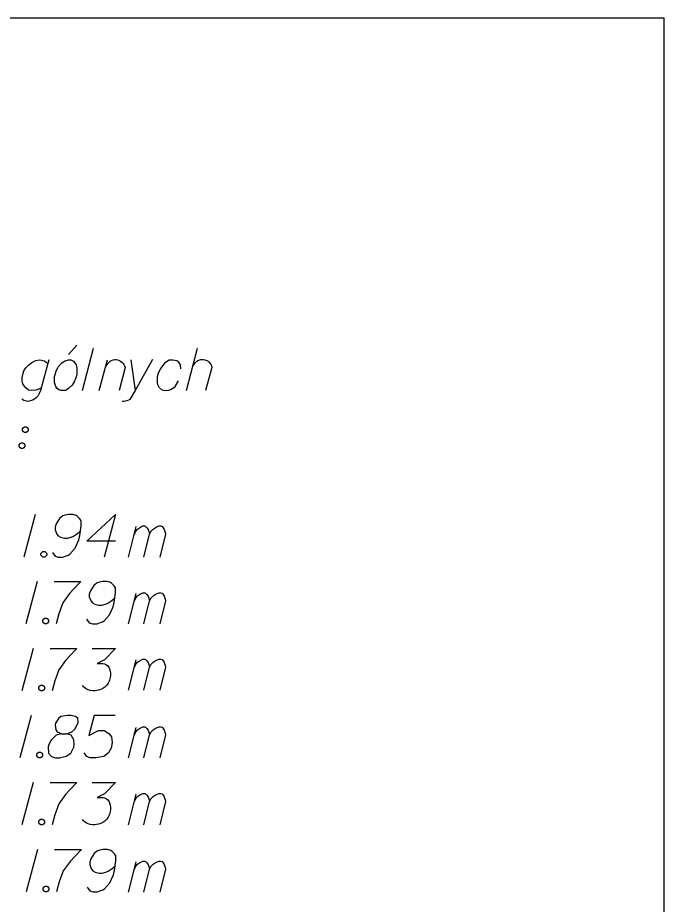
# Model space of a CAD drawing. Extents: x 138 to 6653, y -177 to 1520.
# Drawn here: x 182.96 to 188.3, y -8.16 to -0.84 of the extents above; entities that cross this region are included whole.
import ezdxf

# ---------------------------------------------------------------- set-up
doc = ezdxf.new("R2010")
doc.units = 0
doc.layers.add('Ramka do drukowania', color=7, linetype='Continuous')
doc.layers.add('Standard', color=7, linetype='Continuous')

msp = doc.modelspace()

# ---------------------------------------------------------------- linework, layer by layer
at = {"layer": 'Ramka do drukowania'}
for p in [(167.2968, -0.844), (188.2968, -30.544)]:
    msp.add_line(p, (188.2968, -0.844), dxfattribs=at)
at = {"layer": 'Standard'}
for points in [[(183.4491, -3.5464), (183.3802, -3.6236)], [(183.4959, -3.9212), (183.5869, -3.5712)], [(184.3529, -3.9212), (184.4439, -3.5712)], [(183.2176, -3.6677), (183.1487, -3.9212), (183.1377, -3.946), (183.1267, -3.9681), (183.1129, -3.9818), (183.0853, -4.0012), (183.044, -4.0122), (183.011, -4.0039), (182.9944, -3.9929)], [(183.1543, -3.9019), (183.1349, -3.9102), (183.1102, -3.9184), (183.0771, -3.9212), (183.0495, -3.9184), (183.0275, -3.8992), (183.0137, -3.8826), (183.0027, -3.8661), (182.9972, -3.8441), (182.9972, -3.8137), (183.0027, -3.7889), (183.011, -3.7586), (183.0275, -3.7338), (183.0523, -3.709), (183.0771, -3.6897), (183.1102, -3.6732), (183.1432, -3.6677), (183.1818, -3.6759), (183.2094, -3.698)], [(183.3802, -3.6677), (183.3995, -3.6677), (183.4215, -3.6787), (183.4436, -3.709), (183.4463, -3.7228), (183.4491, -3.7366), (183.4491, -3.7476), (183.4491, -3.7889), (183.4408, -3.8165), (183.4271, -3.8496), (183.4105, -3.8771), (183.383, -3.9019), (183.3581, -3.9212), (183.3168, -3.9212), (183.3003, -3.9157), (183.2838, -3.9019), (183.2755, -3.8881), (183.2644, -3.8551), (183.2644, -3.8055), (183.27, -3.7889), (183.281, -3.7531), (183.292, -3.7338), (183.2975, -3.7228), (183.3251, -3.6925), (183.3526, -3.6759), (183.3802, -3.6677)], [(183.6337, -3.9212), (183.7026, -3.6677)], [(183.6861, -3.7283), (183.6943, -3.7145), (183.7054, -3.698), (183.7137, -3.6897), (183.7247, -3.6787), (183.7357, -3.6732), (183.7495, -3.6677), (183.7633, -3.6649), (183.7743, -3.6649), (183.788, -3.6677), (183.7991, -3.6732), (183.8101, -3.6787), (183.8211, -3.687), (183.8321, -3.698), (183.8376, -3.7063), (183.8432, -3.7173), (183.8487, -3.731), (183.7991, -3.9212)], [(184.0719, -3.6649), (183.9313, -3.9212), (183.8872, -3.9956), (183.8762, -4.0012), (183.8624, -4.0067), (183.8349, -4.0122), (183.8238, -4.0122)], [(183.8955, -3.6677), (183.9313, -3.9212)], [(184.3061, -3.7421), (184.3033, -3.709), (184.2896, -3.687), (184.2731, -3.6759), (184.24, -3.6704), (184.2096, -3.6704), (184.1711, -3.6952), (184.1408, -3.7366), (184.1187, -3.7779), (184.1104, -3.8082), (184.1104, -3.8551), (184.1132, -3.8716), (184.1242, -3.8937), (184.149, -3.9157), (184.1766, -3.9212), (184.2069, -3.9184), (184.2234, -3.9129), (184.2593, -3.8881), (184.2868, -3.8413)], [(184.4053, -3.72), (184.4136, -3.709), (184.4246, -3.6925), (184.4329, -3.6842), (184.4384, -3.6787), (184.4466, -3.6732), (184.4549, -3.6704), (184.4632, -3.6677), (184.4715, -3.6649), (184.4907, -3.6649), (184.5045, -3.6677), (184.5211, -3.6732), (184.5321, -3.6787), (184.5403, -3.687), (184.5486, -3.698), (184.5541, -3.7063), (184.5569, -3.7118), (184.5624, -3.7228), (184.5624, -3.731), (184.51, -3.9212)], [(183.0156, -4.2204), (183.0294, -4.2204), (183.0376, -4.2259), (183.0459, -4.2369), (183.0459, -4.2507), (183.0376, -4.2617), (183.0294, -4.2673), (183.0156, -4.2673), (183.0073, -4.2617), (182.999, -4.2507), (182.999, -4.2369), (183.0073, -4.2259), (183.0156, -4.2204)], [(182.988, -4.3527), (183.0018, -4.3527), (183.0101, -4.3582), (183.0184, -4.3692), (183.0184, -4.383), (183.0101, -4.394), (183.0018, -4.3995), (182.988, -4.3995), (182.9798, -4.394), (182.9715, -4.383), (182.9715, -4.3692), (182.9798, -4.3582), (182.988, -4.3527)], [(183.106, -4.9463), (183.0123, -5.2963)], [(183.2466, -5.2577), (183.2686, -5.288), (183.2934, -5.2963), (183.332, -5.2963), (183.3596, -5.2853), (183.3761, -5.2797), (183.3899, -5.2715), (183.4339, -5.2219), (183.4643, -5.1557), (183.4725, -5.1199), (183.4836, -5.04), (183.4836, -4.9987), (183.4725, -4.9821), (183.4505, -4.9601), (183.4422, -4.9546), (183.4147, -4.9463), (183.3788, -4.9463), (183.3513, -4.9518), (183.332, -4.9573), (183.3045, -4.9794), (183.2769, -5.0234), (183.2686, -5.051), (183.2686, -5.073), (183.2824, -5.1089), (183.2934, -5.1227), (183.3127, -5.1337), (183.3458, -5.142), (183.3706, -5.142), (183.4009, -5.1337), (183.4202, -5.1254), (183.4533, -5.1034), (183.4698, -5.0896), (183.478, -5.0813)], [(183.7674, -5.1667), (183.5304, -5.1667), (183.7674, -4.9463), (183.6737, -5.2963)], [(183.876, -5.2965), (183.9394, -5.0457)], [(183.9229, -5.1119), (183.9366, -5.0816), (183.9504, -5.0651), (183.967, -5.054), (183.9835, -5.0457), (183.9945, -5.0402), (184.0111, -5.0402), (184.0166, -5.043), (184.0276, -5.054), (184.0386, -5.0678), (184.0469, -5.0926), (184.0497, -5.1064), (184.0634, -5.0816), (184.0799, -5.0651), (184.0965, -5.054), (184.113, -5.0457), (184.1268, -5.0402), (184.1406, -5.0402), (184.1516, -5.043), (184.1599, -5.054), (184.1681, -5.0678), (184.1764, -5.0926), (184.1791, -5.1064), (184.1323, -5.2965)], [(184.0028, -5.2965), (184.0497, -5.1064)], [(183.1694, -5.2494), (183.1832, -5.2494), (183.1914, -5.2549), (183.1997, -5.2659), (183.1997, -5.2797), (183.1914, -5.2908), (183.1832, -5.2963), (183.1694, -5.2963), (183.1612, -5.2908), (183.1529, -5.2797), (183.1529, -5.2659), (183.1612, -5.2549), (183.1694, -5.2494)], [(183.1219, -5.4991), (183.0283, -5.8491)], [(183.2625, -5.4991), (183.4829, -5.4991), (183.4692, -5.5129), (183.3892, -5.5984), (183.3341, -5.6755), (183.3011, -5.7665), (183.279, -5.8491)], [(183.5298, -5.8106), (183.5518, -5.8409), (183.5766, -5.8491), (183.6152, -5.8491), (183.6428, -5.8381), (183.6593, -5.8326), (183.6731, -5.8243), (183.7171, -5.7747), (183.7475, -5.7086), (183.7557, -5.6728), (183.7668, -5.5928), (183.7668, -5.5515), (183.7557, -5.535), (183.7337, -5.5129), (183.7254, -5.5074), (183.6979, -5.4991), (183.662, -5.4991), (183.6345, -5.5047), (183.6152, -5.5102), (183.5876, -5.5322), (183.5601, -5.5763), (183.5518, -5.6039), (183.5518, -5.6259), (183.5656, -5.6618), (183.5766, -5.6755), (183.5959, -5.6865), (183.629, -5.6948), (183.6538, -5.6948), (183.6841, -5.6865), (183.7034, -5.6783), (183.7365, -5.6562), (183.753, -5.6424), (183.7612, -5.6342)], [(183.876, -5.8475), (183.9394, -5.5967)], [(183.9229, -5.6628), (183.9366, -5.6325), (183.9504, -5.616), (183.967, -5.605), (183.9835, -5.5967), (183.9945, -5.5912), (184.0111, -5.5912), (184.0166, -5.594), (184.0276, -5.605), (184.0386, -5.6187), (184.0469, -5.6436), (184.0497, -5.6573), (184.0634, -5.6325), (184.0799, -5.616), (184.0965, -5.605), (184.113, -5.5967), (184.1268, -5.5912), (184.1406, -5.5912), (184.1516, -5.594), (184.1599, -5.605), (184.1681, -5.6187), (184.1764, -5.6436), (184.1791, -5.6573), (184.1323, -5.8475)], [(184.0028, -5.8475), (184.0497, -5.6573)], [(183.1853, -5.8023), (183.1991, -5.8023), (183.2074, -5.8078), (183.2156, -5.8188), (183.2156, -5.8326), (183.2074, -5.8436), (183.1991, -5.8491), (183.1853, -5.8491), (183.1771, -5.8436), (183.1688, -5.8326), (183.1688, -5.8188), (183.1771, -5.8078), (183.1853, -5.8023)], [(183.0878, -6.052), (182.9941, -6.402)], [(183.2284, -6.052), (183.4488, -6.052), (183.4351, -6.0658), (183.3551, -6.1512), (183.3, -6.2284), (183.2669, -6.3193), (183.2449, -6.402)], [(183.5756, -6.052), (183.7685, -6.052), (183.6775, -6.1457), (183.6169, -6.176), (183.6665, -6.176), (183.6775, -6.1788), (183.683, -6.1816), (183.6885, -6.1843), (183.6941, -6.1871), (183.7051, -6.1953), (183.7106, -6.2036), (183.7161, -6.2118), (183.7189, -6.2201), (183.7244, -6.2394), (183.7271, -6.2559), (183.7271, -6.2642), (183.7271, -6.2752), (183.7244, -6.2918), (183.7216, -6.3028), (183.7189, -6.3138), (183.7161, -6.3221), (183.7134, -6.3276), (183.7106, -6.3331), (183.7079, -6.3386), (183.7023, -6.3469), (183.6941, -6.3579), (183.6858, -6.3662), (183.6803, -6.3717), (183.672, -6.3772), (183.6638, -6.3827), (183.6527, -6.3882), (183.6472, -6.391), (183.6279, -6.3965), (183.6114, -6.3992), (183.6004, -6.402), (183.5811, -6.402), (183.559, -6.3992), (183.5508, -6.3965), (183.5425, -6.3937), (183.5342, -6.391), (183.526, -6.3855), (183.5177, -6.38), (183.5039, -6.3689), (183.4956, -6.3579)], [(183.876, -6.3965), (183.9394, -6.1457)], [(183.9229, -6.2118), (183.9366, -6.1816), (183.9504, -6.165), (183.967, -6.154), (183.9835, -6.1457), (183.9945, -6.1402), (184.0111, -6.1402), (184.0166, -6.143), (184.0276, -6.154), (184.0386, -6.1678), (184.0469, -6.1926), (184.0497, -6.2063), (184.0634, -6.1816), (184.0799, -6.165), (184.0965, -6.154), (184.113, -6.1457), (184.1268, -6.1402), (184.1406, -6.1402), (184.1516, -6.143), (184.1599, -6.154), (184.1681, -6.1678), (184.1764, -6.1926), (184.1791, -6.2063), (184.1323, -6.3965)], [(184.0028, -6.3965), (184.0497, -6.2063)], [(183.1512, -6.3551), (183.165, -6.3551), (183.1732, -6.3607), (183.1815, -6.3717), (183.1815, -6.3855), (183.1732, -6.3965), (183.165, -6.402), (183.1512, -6.402), (183.1429, -6.3965), (183.1347, -6.3855), (183.1347, -6.3717), (183.1429, -6.3607), (183.1512, -6.3551)], [(183.0727, -6.6049), (182.979, -6.9549)], [(183.3235, -6.7565), (183.362, -6.7565), (183.3731, -6.7537), (183.4061, -6.7399), (183.431, -6.7179), (183.4585, -6.6655), (183.4557, -6.6269), (183.4365, -6.6132), (183.3979, -6.6049), (183.3703, -6.6049), (183.3179, -6.6132), (183.3014, -6.6269), (183.2739, -6.6683), (183.2711, -6.682), (183.2766, -6.7234), (183.2877, -6.7399), (183.3235, -6.7565), (183.2794, -6.7675), (183.238, -6.8088), (183.216, -6.8502), (183.2132, -6.8639), (183.216, -6.9163), (183.2408, -6.9439), (183.2739, -6.9549), (183.3069, -6.9549), (183.3593, -6.9411), (183.3979, -6.9163), (183.4227, -6.8667), (183.4254, -6.8502), (183.4227, -6.8061), (183.4006, -6.7675), (183.362, -6.7565)], [(183.7644, -6.6049), (183.5907, -6.6049), (183.5466, -6.7702), (183.6266, -6.7289), (183.6734, -6.7289), (183.712, -6.7537), (183.734, -6.7812), (183.7396, -6.8281), (183.7313, -6.8749), (183.7093, -6.9135), (183.6707, -6.9439), (183.6045, -6.9549), (183.5549, -6.9549), (183.5301, -6.9439), (183.5081, -6.9135)], [(183.876, -6.9532), (183.9394, -6.7024)], [(183.9229, -6.7685), (183.9366, -6.7383), (183.9504, -6.7217), (183.967, -6.7107), (183.9835, -6.7024), (183.9945, -6.6969), (184.0111, -6.6969), (184.0166, -6.6997), (184.0276, -6.7107), (184.0386, -6.7245), (184.0469, -6.7493), (184.0497, -6.763), (184.0634, -6.7383), (184.0799, -6.7217), (184.0965, -6.7107), (184.113, -6.7024), (184.1268, -6.6969), (184.1406, -6.6969), (184.1516, -6.6997), (184.1599, -6.7107), (184.1681, -6.7245), (184.1764, -6.7493), (184.1791, -6.763), (184.1323, -6.9532)], [(184.0028, -6.9532), (184.0497, -6.763)], [(183.1361, -6.908), (183.1499, -6.908), (183.1581, -6.9135), (183.1664, -6.9245), (183.1664, -6.9383), (183.1581, -6.9494), (183.1499, -6.9549), (183.1361, -6.9549), (183.1278, -6.9494), (183.1195, -6.9383), (183.1195, -6.9245), (183.1278, -6.9135), (183.1361, -6.908)], [(183.0878, -7.1577), (182.9941, -7.5077)], [(183.2284, -7.1577), (183.4488, -7.1577), (183.4351, -7.1715), (183.3551, -7.2569), (183.3, -7.3341), (183.2669, -7.4251), (183.2449, -7.5077)], [(183.5756, -7.1577), (183.7685, -7.1577), (183.6775, -7.2514), (183.6169, -7.2818), (183.6665, -7.2818), (183.6775, -7.2845), (183.683, -7.2873), (183.6885, -7.29), (183.6941, -7.2928), (183.7051, -7.301), (183.7106, -7.3093), (183.7161, -7.3176), (183.7189, -7.3259), (183.7244, -7.3451), (183.7271, -7.3617), (183.7271, -7.37), (183.7271, -7.381), (183.7244, -7.3975), (183.7216, -7.4085), (183.7189, -7.4196), (183.7161, -7.4278), (183.7134, -7.4333), (183.7106, -7.4388), (183.7079, -7.4443), (183.7023, -7.4526), (183.6941, -7.4636), (183.6858, -7.4719), (183.6803, -7.4774), (183.672, -7.4829), (183.6638, -7.4884), (183.6527, -7.4939), (183.6472, -7.4967), (183.6279, -7.5022), (183.6114, -7.505), (183.6004, -7.5077), (183.5811, -7.5077), (183.559, -7.505), (183.5508, -7.5022), (183.5425, -7.4994), (183.5342, -7.4967), (183.526, -7.4912), (183.5177, -7.4857), (183.5039, -7.4747), (183.4956, -7.4636)], [(183.876, -7.5061), (183.9394, -7.2553)], [(183.9229, -7.3214), (183.9366, -7.2911), (183.9504, -7.2746), (183.967, -7.2636), (183.9835, -7.2553), (183.9945, -7.2498), (184.0111, -7.2498), (184.0166, -7.2525), (184.0276, -7.2636), (184.0386, -7.2773), (184.0469, -7.3021), (184.0497, -7.3159), (184.0634, -7.2911), (184.0799, -7.2746), (184.0965, -7.2636), (184.113, -7.2553), (184.1268, -7.2498), (184.1406, -7.2498), (184.1516, -7.2525), (184.1599, -7.2636), (184.1681, -7.2773), (184.1764, -7.3021), (184.1791, -7.3159), (184.1323, -7.5061)], [(184.0028, -7.5061), (184.0497, -7.3159)], [(183.1512, -7.4609), (183.165, -7.4609), (183.1732, -7.4664), (183.1815, -7.4774), (183.1815, -7.4912), (183.1732, -7.5022), (183.165, -7.5077), (183.1512, -7.5077), (183.1429, -7.5022), (183.1347, -7.4912), (183.1347, -7.4774), (183.1429, -7.4664), (183.1512, -7.4609)], [(183.125, -7.7106), (183.0313, -8.0606)], [(183.2655, -7.7106), (183.486, -7.7106), (183.4722, -7.7244), (183.3923, -7.8098), (183.3371, -7.887), (183.3041, -7.9779), (183.282, -8.0606)], [(183.5328, -8.022), (183.5548, -8.0523), (183.5796, -8.0606), (183.6182, -8.0606), (183.6458, -8.0496), (183.6623, -8.0441), (183.6761, -8.0358), (183.7202, -7.9862), (183.7505, -7.92), (183.7587, -7.8842), (183.7698, -7.8043), (183.7698, -7.763), (183.7587, -7.7464), (183.7367, -7.7244), (183.7285, -7.7189), (183.7009, -7.7106), (183.6651, -7.7106), (183.6375, -7.7161), (183.6182, -7.7216), (183.5907, -7.7437), (183.5631, -7.7878), (183.5548, -7.8153), (183.5548, -7.8374), (183.5686, -7.8732), (183.5796, -7.887), (183.5989, -7.898), (183.632, -7.9063), (183.6568, -7.9063), (183.6871, -7.898), (183.7064, -7.8897), (183.7395, -7.8677), (183.756, -7.8539), (183.7643, -7.8457)], [(183.876, -8.0628), (183.9394, -7.812)], [(183.9229, -7.8781), (183.9366, -7.8478), (183.9504, -7.8313), (183.967, -7.8203), (183.9835, -7.812), (183.9945, -7.8065), (184.0111, -7.8065), (184.0166, -7.8092), (184.0276, -7.8203), (184.0386, -7.834), (184.0469, -7.8588), (184.0497, -7.8726), (184.0634, -7.8478), (184.0799, -7.8313), (184.0965, -7.8203), (184.113, -7.812), (184.1268, -7.8065), (184.1406, -7.8065), (184.1516, -7.8092), (184.1599, -7.8203), (184.1681, -7.834), (184.1764, -7.8588), (184.1791, -7.8726), (184.1323, -8.0628)], [(184.0028, -8.0628), (184.0497, -7.8726)], [(183.1883, -8.0137), (183.2021, -8.0137), (183.2104, -8.0192), (183.2187, -8.0303), (183.2187, -8.0441), (183.2104, -8.0551), (183.2021, -8.0606), (183.1883, -8.0606), (183.1801, -8.0551), (183.1718, -8.0441), (183.1718, -8.0303), (183.1801, -8.0192), (183.1883, -8.0137)]]:
    msp.add_lwpolyline(points, dxfattribs=at)

doc.saveas('drawing.dxf')
